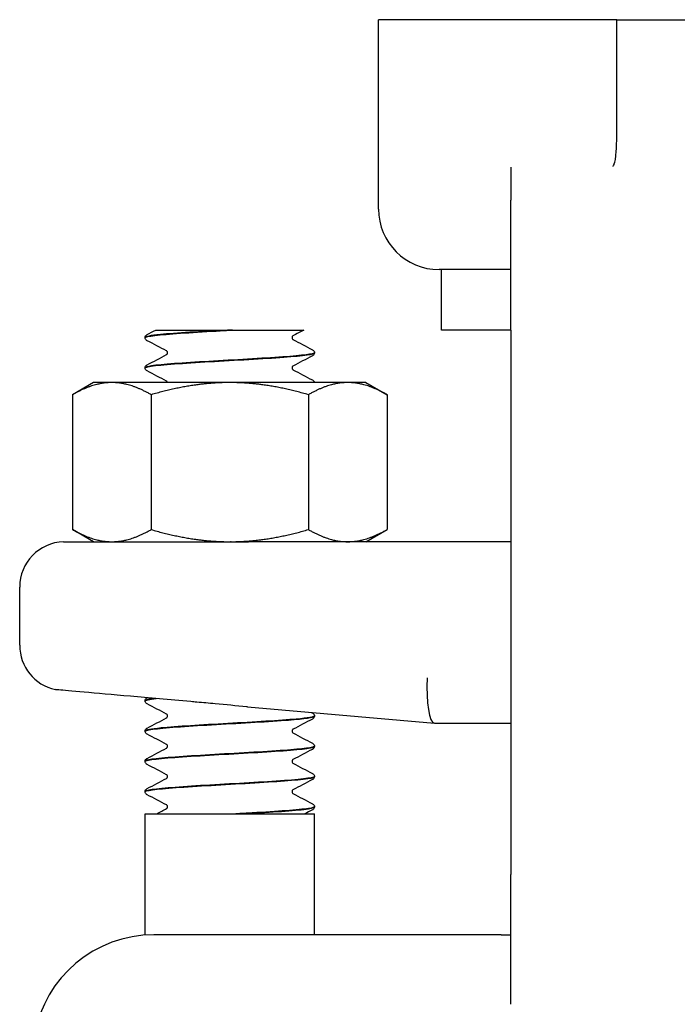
# Model space of a CAD drawing. Header units: inches. Extents: x 5 to 1128, y -85 to 748.
# Tile 526 of 656: x 754.46 to 755.82, y 299.53 to 301.56. Entities that reach past the tile are written whole.
import ezdxf

# ---------------------------------------------------------------- set-up
doc = ezdxf.new("R2010")
doc.units = ezdxf.units.IN
doc.header["$LTSCALE"] = 32
doc.header["$MEASUREMENT"] = 0
doc.layers.add('Visible (ANSI)', color=7, linetype='Continuous', lineweight=30)

msp = doc.modelspace()

# ---------------------------------------------------------------- linework, layer by layer
at = {"layer": 'Visible (ANSI)'}
for p, q in [((755.69107, 301.56267), (755.20472, 301.56267)), ((755.20472, 301.17117), (755.20472, 301.56267)), ((755.69722, 301.56267), (755.69107, 301.56267)), ((755.69722, 301.42871), (755.69722, 301.56267)), ((755.69722, 301.56267), (755.94722, 301.56267)), ((755.69722, 301.33622), (755.69722, 301.42871)), ((755.47847, 301.25785), (755.47847, 301.18976)), ((755.47847, 300.92117), (755.47847, 301.18976)), ((755.47847, 301.04617), (755.32972, 301.04617)), ((755.33472, 300.92117), (755.33472, 301.04617)), ((754.74422, 300.92117), (754.81132, 300.92117)), ((754.81132, 300.92117), (754.89225, 300.92117)), ((754.90316, 300.92117), (754.89225, 300.92117)), ((754.90316, 300.92117), (754.98394, 300.92117)), ((754.98394, 300.92117), (755.05033, 300.92117)), ((755.47847, 300.92117), (755.33472, 300.92117)), ((755.47847, 300.92117), (755.47847, 299.79617)), ((754.72222, 300.90519), (754.72222, 300.90581)), ((755.07222, 300.87391), (755.07222, 300.87453)), ((754.72222, 300.84263), (754.72222, 300.84325)), ((754.61572, 300.81267), (754.57218, 300.78753)), ((754.65344, 300.81267), (754.61572, 300.81267)), ((754.89722, 300.81267), (754.65344, 300.81267)), ((755.14101, 300.81267), (754.89722, 300.81267)), ((755.17872, 300.81267), (755.14101, 300.81267)), ((755.17872, 300.81267), (755.22227, 300.78753)), ((754.57218, 300.78753), (754.57218, 300.50881)), ((754.7347, 300.78753), (754.7347, 300.50881)), ((755.05975, 300.78753), (755.05975, 300.50881)), ((755.22227, 300.78753), (755.22227, 300.50881)), ((754.61572, 300.48367), (754.57218, 300.50881)), ((755.17872, 300.48367), (755.22227, 300.50881)), ((754.61572, 300.48367), (754.65344, 300.48367)), ((754.65344, 300.48367), (754.89722, 300.48367)), ((754.74473, 300.4835), (754.74506, 300.48367)), ((754.89722, 300.48367), (754.9356, 300.48367)), ((754.89996, 300.48367), (754.89861, 300.48359)), ((754.91013, 300.48363), (754.91085, 300.48367)), ((755.47847, 300.48367), (754.9356, 300.48367)), ((754.46297, 300.26958), (754.46297, 300.38992)), ((754.72643, 300.16109), (754.72656, 300.16116)), ((754.72222, 300.15444), (754.72222, 300.15506)), ((754.93364, 300.14249), (755.32006, 300.10868)), ((755.07222, 300.12316), (755.07222, 300.12378)), ((755.32023, 300.10867), (755.32006, 300.10868)), ((755.32023, 300.10867), (755.47847, 300.10867)), ((754.72222, 300.09188), (754.72222, 300.0925)), ((755.07222, 300.0606), (755.07222, 300.06122)), ((754.72222, 300.02932), (754.72222, 300.02994)), ((755.07222, 299.99803), (755.07222, 299.99866)), ((754.72222, 299.96675), (754.72222, 299.96737)), ((755.07222, 299.93547), (755.07222, 299.93609)), ((754.72222, 299.92117), (755.07222, 299.92117)), ((754.72222, 299.67053), (754.72222, 299.92117)), ((754.92066, 299.92117), (754.90981, 299.92117)), ((755.07222, 299.67117), (755.07222, 299.92117)), ((755.47847, 299.52758), (755.47847, 299.79617)), ((755.27331, 299.67117), (754.74004, 299.67117)), ((755.45813, 299.67117), (755.27331, 299.67117)), ((755.45813, 299.67117), (755.47847, 299.67117))]:
    msp.add_line(p, q, dxfattribs=at)
for centre, radius, start, end in [((755.32972, 301.17117), 0.125, 180, 270), ((754.55672, 300.38992), 0.09375, 91.88915, 180), ((754.55672, 300.26958), 0.09375, 180, 257.63495), ((754.74004, 299.42117), 0.25, 90, 250)]:
    msp.add_arc(centre, radius, start, end, dxfattribs=at)
msp.add_ellipse((755.32432, 300.20242), major_axis=(0.00409, 0.09375), ratio=0.2058405, start_param=1.5797833, end_param=3.1326057, dxfattribs=at)
for points, knots in [([(755.69142, 301.26319), (755.69166, 301.26364), (755.69184, 301.26409), (755.69357, 301.26851), (755.69499, 301.27679), (755.69686, 301.3039), (755.69722, 301.31925), (755.69722, 301.33622)], [0.01028684, 0.01028684, 0.01028684, 0.01028684, 0.01590204, 0.01590204, 0.08584187, 0.08584187, 0.15193376, 0.15193376, 0.15193376, 0.15193376]), ([(755.68941, 301.25953), (755.68944, 301.25958), (755.68946, 301.25962), (755.69015, 301.26081), (755.6908, 301.26199), (755.69142, 301.26319)], [-0.566346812, -0.566346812, -0.566346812, -0.566346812, -0.565454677, -0.565454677, -0.542430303, -0.542430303, -0.542430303, -0.542430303]), ([(754.72222, 300.90584), (754.72229, 300.90712), (754.72276, 300.90832), (754.72386, 300.90997), (754.72446, 300.91052), (754.7255, 300.91132), (754.72597, 300.9116), (754.72643, 300.91184)], [0, 0, 0, 0, 0.017960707, 0.017960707, 0.035135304, 0.035135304, 0.051182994, 0.051182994, 0.051182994, 0.051182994]), ([(754.89225, 300.92117), (754.83801, 300.91808), (754.78518, 300.91499), (754.754, 300.91191), (754.73348, 300.90988), (754.72266, 300.90784), (754.72249, 300.90581)], [0.0284489, 0.0284489, 0.0284489, 0.0284489, 0.9586618, 0.9586618, 0.9586618, 1.5707963, 1.5707963, 1.5707963, 1.5707963]), ([(754.72255, 300.90516), (754.7225, 300.90679), (754.72919, 300.90841), (754.74253, 300.91004), (754.76771, 300.9131), (754.81599, 300.91616), (754.86914, 300.91923), (754.88037, 300.91987), (754.89179, 300.92052), (754.90316, 300.92117)], [-7.8566906, -7.8566906, -7.8566906, -7.8566906, -7.3674505, -7.3674505, -7.3674505, -6.4443529, -6.4443529, -6.4443529, -6.2492664, -6.2492664, -6.2492664, -6.2492664]), ([(755.02768, 300.90928), (755.02762, 300.90924), (755.02745, 300.90913), (755.02694, 300.90859), (755.02663, 300.90821), (755.02609, 300.90707), (755.02589, 300.90629), (755.02589, 300.9055)], [0.008751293, 0.008751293, 0.008751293, 0.008751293, 0.024017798, 0.024017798, 0.03673453, 0.03673453, 0.049915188, 0.049915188, 0.049915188, 0.049915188]), ([(754.72643, 300.89916), (754.72572, 300.89953), (754.72496, 300.89999), (754.72371, 300.90127), (754.72327, 300.90183), (754.72254, 300.90329), (754.72227, 300.90421), (754.72222, 300.90516)], [0, 0, 0, 0, 0.024898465, 0.024898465, 0.037820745, 0.037820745, 0.051208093, 0.051208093, 0.051208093, 0.051208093]), ([(755.02589, 300.9055), (755.02589, 300.90429), (755.02639, 300.90317), (755.02718, 300.9021), (755.02747, 300.90188), (755.02768, 300.90173), (755.02771, 300.90171), (755.02771, 300.90171)], [0, 0, 0, 0, 0.02017106, 0.02017106, 0.036592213, 0.036592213, 0.045399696, 0.045399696, 0.045399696, 0.045399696]), ([(754.72244, 300.8426), (754.72231, 300.84347), (754.72417, 300.84435), (754.72811, 300.84522), (754.74242, 300.84838), (754.78393, 300.85155), (754.83604, 300.85471), (754.88698, 300.85781), (754.94675, 300.8609), (754.99239, 300.86399), (755.03781, 300.86707), (755.06814, 300.87015), (755.07182, 300.87323), (755.07209, 300.87346), (755.07222, 300.87368), (755.0722, 300.87391)], [-14.139876, -14.139876, -14.139876, -14.139876, -13.877024, -13.877024, -13.877024, -12.9235543, -12.9235543, -12.9235543, -11.9914333, -11.9914333, -11.9914333, -11.0635915, -11.0635915, -11.0635915, -10.9955743, -10.9955743, -10.9955743, -10.9955743]), ([(755.07222, 300.87456), (755.07226, 300.87158), (755.04764, 300.86861), (755.00691, 300.86564), (754.9647, 300.86255), (754.90619, 300.85947), (754.85372, 300.85639), (754.80127, 300.85331), (754.75609, 300.85023), (754.73545, 300.84714), (754.72674, 300.84585), (754.72248, 300.84455), (754.72254, 300.84325)], [4.70968, 4.70968, 4.70968, 4.70968, 5.6057508, 5.6057508, 5.6057508, 6.5343927, 6.5343927, 6.5343927, 7.4627822, 7.4627822, 7.4627822, 7.8539816, 7.8539816, 7.8539816, 7.8539816]), ([(754.76856, 300.87422), (754.76856, 300.87543), (754.76806, 300.87655), (754.76727, 300.87762), (754.76698, 300.87784), (754.76677, 300.87799), (754.76674, 300.87801), (754.76674, 300.87801)], [0, 0, 0, 0, 0.02017106, 0.02017106, 0.036592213, 0.036592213, 0.045399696, 0.045399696, 0.045399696, 0.045399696]), ([(754.76676, 300.87045), (754.76683, 300.87048), (754.767, 300.8706), (754.76751, 300.87113), (754.76782, 300.87152), (754.76836, 300.87265), (754.76856, 300.87343), (754.76856, 300.87422)], [0.008751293, 0.008751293, 0.008751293, 0.008751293, 0.024017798, 0.024017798, 0.03673453, 0.03673453, 0.049915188, 0.049915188, 0.049915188, 0.049915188]), ([(755.06802, 300.88056), (755.06873, 300.88019), (755.06949, 300.87974), (755.07073, 300.87845), (755.07118, 300.87789), (755.07191, 300.87643), (755.07218, 300.87551), (755.07222, 300.87456)], [0, 0, 0, 0, 0.024898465, 0.024898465, 0.037820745, 0.037820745, 0.051208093, 0.051208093, 0.051208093, 0.051208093]), ([(755.07222, 300.87388), (755.07216, 300.87261), (755.07169, 300.87141), (755.07058, 300.86975), (755.06999, 300.8692), (755.06895, 300.8684), (755.06848, 300.86812), (755.06802, 300.86788)], [0, 0, 0, 0, 0.017960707, 0.017960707, 0.035135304, 0.035135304, 0.051182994, 0.051182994, 0.051182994, 0.051182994]), ([(754.72222, 300.84328), (754.72229, 300.84455), (754.72276, 300.84575), (754.72386, 300.84741), (754.72446, 300.84796), (754.7255, 300.84876), (754.72597, 300.84904), (754.72643, 300.84928)], [0, 0, 0, 0, 0.017960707, 0.017960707, 0.035135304, 0.035135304, 0.051182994, 0.051182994, 0.051182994, 0.051182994]), ([(754.72643, 300.8366), (754.72572, 300.83697), (754.72496, 300.83742), (754.72371, 300.83871), (754.72327, 300.83927), (754.72254, 300.84073), (754.72227, 300.84165), (754.72222, 300.8426)], [0, 0, 0, 0, 0.024898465, 0.024898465, 0.037820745, 0.037820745, 0.051208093, 0.051208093, 0.051208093, 0.051208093]), ([(755.02768, 300.84671), (755.02762, 300.84668), (755.02745, 300.84656), (755.02694, 300.84603), (755.02663, 300.84564), (755.02609, 300.84451), (755.02589, 300.84373), (755.02589, 300.84294)], [0.008751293, 0.008751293, 0.008751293, 0.008751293, 0.024017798, 0.024017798, 0.03673453, 0.03673453, 0.049915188, 0.049915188, 0.049915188, 0.049915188]), ([(755.02589, 300.84294), (755.02589, 300.84173), (755.02639, 300.84061), (755.02718, 300.83954), (755.02747, 300.83932), (755.02768, 300.83917), (755.02771, 300.83915), (755.02771, 300.83915)], [0, 0, 0, 0, 0.02017106, 0.02017106, 0.036592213, 0.036592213, 0.045399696, 0.045399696, 0.045399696, 0.045399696]), ([(754.76845, 300.81267), (754.76828, 300.81347), (754.76793, 300.81416), (754.76727, 300.81506), (754.76698, 300.81528), (754.76677, 300.81543), (754.76674, 300.81545), (754.76674, 300.81545)], [0.005813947, 0.005813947, 0.005813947, 0.005813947, 0.02017106, 0.02017106, 0.036592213, 0.036592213, 0.045399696, 0.045399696, 0.045399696, 0.045399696]), ([(755.06802, 300.818), (755.06873, 300.81763), (755.06949, 300.81717), (755.07073, 300.81589), (755.07118, 300.81533), (755.07182, 300.81405), (755.07204, 300.81338), (755.07215, 300.81267)], [0, 0, 0, 0, 0.024898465, 0.024898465, 0.037820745, 0.037820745, 0.048012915, 0.048012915, 0.048012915, 0.048012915]), ([(754.55363, 300.48362), (754.55363, 300.48362), (754.55479, 300.48362), (754.56247, 300.48361), (754.57399, 300.48361), (754.61158, 300.48359), (754.63957, 300.48357), (754.6973, 300.48353), (754.72362, 300.48351), (754.77547, 300.48348), (754.80022, 300.48346), (754.82568, 300.48345)], [1.2366721, 1.2366721, 1.2366721, 1.2366721, 1.3621369, 1.3621369, 1.6526244, 1.6526244, 1.9961754, 1.9961754, 2.2345824, 2.2345824, 2.4334495, 2.4334495, 2.4334495, 2.4334495]), ([(754.82568, 300.48345), (754.82847, 300.48345), (754.83127, 300.48345), (754.84373, 300.48345), (754.85343, 300.48346), (754.87822, 300.48352), (754.89333, 300.48358), (754.91686, 300.48365), (754.92524, 300.48367), (754.93429, 300.48367), (754.93495, 300.48367), (754.9356, 300.48367)], [0.04807073, 0.04807073, 0.04807073, 0.04807073, 0.06985523, 0.06985523, 0.14510353, 0.14510353, 0.26153365, 0.26153365, 0.32575457, 0.32575457, 0.3307654, 0.3307654, 0.3307654, 0.3307654]), ([(754.81698, 300.15316), (754.77237, 300.1571), (754.72992, 300.16086), (754.65424, 300.16757), (754.6217, 300.17045), (754.57094, 300.17496), (754.55315, 300.17654), (754.53908, 300.17778), (754.53665, 300.178), (754.53665, 300.178)], [0, 0, 0, 0, 0.3480138, 0.3480138, 0.6950932, 0.6950932, 1.0409541, 1.0409541, 1.2230225, 1.2230225, 1.2230225, 1.2230225]), ([(754.72222, 300.15509), (754.72229, 300.15637), (754.72276, 300.15757), (754.72386, 300.15922), (754.72446, 300.15977), (754.7255, 300.16057), (754.72597, 300.16085), (754.72643, 300.16109)], [0, 0, 0, 0, 0.017960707, 0.017960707, 0.035135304, 0.035135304, 0.051182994, 0.051182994, 0.051182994, 0.051182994]), ([(754.72643, 300.14841), (754.72572, 300.14878), (754.72496, 300.14924), (754.72371, 300.15052), (754.72327, 300.15108), (754.72254, 300.15254), (754.72227, 300.15346), (754.72222, 300.15441)], [0, 0, 0, 0, 0.024898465, 0.024898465, 0.037820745, 0.037820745, 0.051208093, 0.051208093, 0.051208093, 0.051208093]), ([(754.93364, 300.14249), (754.93308, 300.14254), (754.93252, 300.14259), (754.91034, 300.14454), (754.88879, 300.14658), (754.85445, 300.14977), (754.84165, 300.15095), (754.82491, 300.15245), (754.82094, 300.15281), (754.81698, 300.15316)], [-0.00429657, -0.00429657, -0.00429657, -0.00429657, 0, 0, 0.16568567, 0.16568567, 0.26480212, 0.26480212, 0.29565933, 0.29565933, 0.29565933, 0.29565933]), ([(755.07202, 300.12381), (755.0719, 300.12158), (755.05882, 300.11935), (755.03454, 300.11712), (755.0011, 300.11405), (754.94721, 300.11099), (754.89329, 300.10792), (754.83941, 300.10485), (754.78676, 300.10178), (754.75525, 300.09872), (754.73395, 300.09665), (754.72265, 300.09457), (754.72247, 300.0925)], [80.1079037, 80.1079037, 80.1079037, 80.1079037, 80.7792692, 80.7792692, 80.7792692, 81.7038978, 81.7038978, 81.7038978, 82.6277161, 82.6277161, 82.6277161, 83.2522053, 83.2522053, 83.2522053, 83.2522053]), ([(754.72255, 300.09185), (754.7225, 300.09347), (754.72918, 300.0951), (754.74251, 300.09672), (754.76775, 300.09979), (754.81622, 300.10286), (754.86953, 300.10594), (754.92283, 300.10901), (754.97972, 300.11208), (755.0186, 300.11515), (755.0524, 300.11782), (755.07191, 300.12049), (755.07216, 300.12316)], [-89.5380996, -89.5380996, -89.5380996, -89.5380996, -89.0490707, -89.0490707, -89.0490707, -88.1235008, -88.1235008, -88.1235008, -87.1981489, -87.1981489, -87.1981489, -86.393798, -86.393798, -86.393798, -86.393798]), ([(754.76856, 300.12347), (754.76856, 300.12468), (754.76806, 300.1258), (754.76727, 300.12687), (754.76698, 300.12709), (754.76677, 300.12724), (754.76674, 300.12726), (754.76674, 300.12726)], [0, 0, 0, 0, 0.02017106, 0.02017106, 0.036592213, 0.036592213, 0.045399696, 0.045399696, 0.045399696, 0.045399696]), ([(754.76676, 300.1197), (754.76683, 300.11973), (754.767, 300.11985), (754.76751, 300.12038), (754.76782, 300.12077), (754.76836, 300.1219), (754.76856, 300.12268), (754.76856, 300.12347)], [0.008751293, 0.008751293, 0.008751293, 0.008751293, 0.024017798, 0.024017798, 0.03673453, 0.03673453, 0.049915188, 0.049915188, 0.049915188, 0.049915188]), ([(755.06802, 300.12981), (755.06873, 300.12944), (755.06949, 300.12899), (755.07073, 300.1277), (755.07118, 300.12714), (755.07191, 300.12568), (755.07218, 300.12476), (755.07222, 300.12381)], [0, 0, 0, 0, 0.024898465, 0.024898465, 0.037820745, 0.037820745, 0.051208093, 0.051208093, 0.051208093, 0.051208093]), ([(755.07222, 300.12313), (755.07216, 300.12186), (755.07169, 300.12066), (755.07058, 300.119), (755.06999, 300.11845), (755.06895, 300.11765), (755.06848, 300.11737), (755.06802, 300.11713)], [0, 0, 0, 0, 0.017960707, 0.017960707, 0.035135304, 0.035135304, 0.051182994, 0.051182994, 0.051182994, 0.051182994]), ([(754.72222, 300.09253), (754.72229, 300.0938), (754.72276, 300.095), (754.72386, 300.09666), (754.72446, 300.09721), (754.7255, 300.09801), (754.72597, 300.09829), (754.72643, 300.09853)], [0, 0, 0, 0, 0.017960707, 0.017960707, 0.035135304, 0.035135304, 0.051182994, 0.051182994, 0.051182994, 0.051182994]), ([(755.02768, 300.09596), (755.02762, 300.09593), (755.02745, 300.09581), (755.02694, 300.09528), (755.02663, 300.09489), (755.02609, 300.09376), (755.02589, 300.09298), (755.02589, 300.09219)], [0.008751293, 0.008751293, 0.008751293, 0.008751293, 0.024017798, 0.024017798, 0.03673453, 0.03673453, 0.049915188, 0.049915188, 0.049915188, 0.049915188]), ([(754.72643, 300.08585), (754.72572, 300.08622), (754.72496, 300.08667), (754.72371, 300.08796), (754.72327, 300.08852), (754.72254, 300.08998), (754.72227, 300.0909), (754.72222, 300.09185)], [0, 0, 0, 0, 0.024898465, 0.024898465, 0.037820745, 0.037820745, 0.051208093, 0.051208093, 0.051208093, 0.051208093]), ([(755.02589, 300.09219), (755.02589, 300.09098), (755.02639, 300.08986), (755.02718, 300.08879), (755.02747, 300.08857), (755.02768, 300.08842), (755.02771, 300.0884), (755.02771, 300.0884)], [0, 0, 0, 0, 0.02017106, 0.02017106, 0.036592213, 0.036592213, 0.045399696, 0.045399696, 0.045399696, 0.045399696]), ([(754.72246, 300.02929), (754.72233, 300.03024), (754.72455, 300.03119), (754.72924, 300.03215), (754.74441, 300.03522), (754.78504, 300.0383), (754.83567, 300.04138), (754.88629, 300.04445), (754.9457, 300.04753), (754.99129, 300.05061), (755.03688, 300.05368), (755.06757, 300.05676), (755.07171, 300.05983), (755.07205, 300.06009), (755.07221, 300.06034), (755.0722, 300.0606)], [-95.8212849, -95.8212849, -95.8212849, -95.8212849, -95.5343789, -95.5343789, -95.5343789, -94.6072107, -94.6072107, -94.6072107, -93.6802788, -93.6802788, -93.6802788, -92.7535806, -92.7535806, -92.7535806, -92.6769833, -92.6769833, -92.6769833, -92.6769833]), ([(755.07221, 300.06125), (755.07219, 300.05833), (755.04861, 300.05541), (755.00919, 300.05249), (754.96742, 300.0494), (754.90888, 300.04631), (754.85606, 300.04321), (754.80336, 300.04013), (754.7576, 300.03704), (754.7363, 300.03396), (754.72704, 300.03262), (754.7225, 300.03128), (754.72255, 300.02994)], [86.391089, 86.391089, 86.391089, 86.391089, 87.270336, 87.270336, 87.270336, 88.2020629, 88.2020629, 88.2020629, 89.131595, 89.131595, 89.131595, 89.5353906, 89.5353906, 89.5353906, 89.5353906]), ([(754.76856, 300.06091), (754.76856, 300.06211), (754.76806, 300.06324), (754.76727, 300.06431), (754.76698, 300.06453), (754.76677, 300.06468), (754.76674, 300.0647), (754.76674, 300.0647)], [0, 0, 0, 0, 0.02017106, 0.02017106, 0.036592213, 0.036592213, 0.045399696, 0.045399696, 0.045399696, 0.045399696]), ([(754.76676, 300.05713), (754.76683, 300.05717), (754.767, 300.05728), (754.76751, 300.05782), (754.76782, 300.0582), (754.76836, 300.05934), (754.76856, 300.06012), (754.76856, 300.06091)], [0.008751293, 0.008751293, 0.008751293, 0.008751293, 0.024017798, 0.024017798, 0.03673453, 0.03673453, 0.049915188, 0.049915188, 0.049915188, 0.049915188]), ([(755.06802, 300.06725), (755.06873, 300.06688), (755.06949, 300.06642), (755.07073, 300.06514), (755.07118, 300.06458), (755.07191, 300.06312), (755.07218, 300.0622), (755.07222, 300.06125)], [0, 0, 0, 0, 0.024898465, 0.024898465, 0.037820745, 0.037820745, 0.051208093, 0.051208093, 0.051208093, 0.051208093]), ([(755.07222, 300.06057), (755.07216, 300.05929), (755.07169, 300.05809), (755.07058, 300.05644), (755.06999, 300.05589), (755.06895, 300.05509), (755.06848, 300.05481), (755.06802, 300.05456)], [0, 0, 0, 0, 0.017960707, 0.017960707, 0.035135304, 0.035135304, 0.051182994, 0.051182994, 0.051182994, 0.051182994]), ([(754.72222, 300.02996), (754.72229, 300.03124), (754.72276, 300.03244), (754.72386, 300.0341), (754.72446, 300.03465), (754.7255, 300.03545), (754.72597, 300.03573), (754.72643, 300.03597)], [0, 0, 0, 0, 0.017960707, 0.017960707, 0.035135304, 0.035135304, 0.051182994, 0.051182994, 0.051182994, 0.051182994]), ([(754.72643, 300.02328), (754.72572, 300.02366), (754.72496, 300.02411), (754.72371, 300.0254), (754.72327, 300.02596), (754.72254, 300.02742), (754.72227, 300.02834), (754.72222, 300.02929)], [0, 0, 0, 0, 0.024898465, 0.024898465, 0.037820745, 0.037820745, 0.051208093, 0.051208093, 0.051208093, 0.051208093]), ([(755.02768, 300.0334), (755.02762, 300.03336), (755.02745, 300.03325), (755.02694, 300.03272), (755.02663, 300.03233), (755.02609, 300.03119), (755.02589, 300.03042), (755.02589, 300.02963)], [0.008751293, 0.008751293, 0.008751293, 0.008751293, 0.024017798, 0.024017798, 0.03673453, 0.03673453, 0.049915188, 0.049915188, 0.049915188, 0.049915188]), ([(755.02589, 300.02963), (755.02589, 300.02842), (755.02639, 300.0273), (755.02718, 300.02622), (755.02747, 300.02601), (755.02768, 300.02586), (755.02771, 300.02584), (755.02771, 300.02584)], [0, 0, 0, 0, 0.02017106, 0.02017106, 0.036592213, 0.036592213, 0.045399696, 0.045399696, 0.045399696, 0.045399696]), ([(754.72225, 299.96673), (754.72222, 299.96697), (754.72236, 299.96721), (754.72266, 299.96745), (754.72647, 299.97054), (754.75699, 299.97362), (754.80256, 299.9767), (754.84812, 299.97979), (754.90765, 299.98287), (754.9584, 299.98595), (755.00914, 299.98903), (755.04991, 299.99211), (755.06515, 299.99519), (755.06983, 299.99614), (755.07207, 299.99709), (755.07199, 299.99803)], [-102.1044703, -102.1044703, -102.1044703, -102.1044703, -102.0313957, -102.0313957, -102.0313957, -101.1024988, -101.1024988, -101.1024988, -100.173857, -100.173857, -100.173857, -99.2454675, -99.2454675, -99.2454675, -98.9601686, -98.9601686, -98.9601686, -98.9601686]), ([(755.07212, 299.99868), (755.0722, 299.99816), (755.07155, 299.99764), (755.07015, 299.99712), (755.0616, 299.99396), (755.02516, 299.99079), (754.9754, 299.98763), (754.92675, 299.98453), (754.86662, 299.98144), (754.81812, 299.97834), (754.76984, 299.97527), (754.73423, 299.97219), (754.72486, 299.96911), (754.72311, 299.96853), (754.72228, 299.96795), (754.72234, 299.96737)], [92.6742743, 92.6742743, 92.6742743, 92.6742743, 92.8312256, 92.8312256, 92.8312256, 93.7846953, 93.7846953, 93.7846953, 94.7168163, 94.7168163, 94.7168163, 95.6446581, 95.6446581, 95.6446581, 95.8185759, 95.8185759, 95.8185759, 95.8185759]), ([(754.76856, 299.99835), (754.76856, 299.99955), (754.76806, 300.00067), (754.76727, 300.00175), (754.76698, 300.00196), (754.76677, 300.00211), (754.76674, 300.00213), (754.76674, 300.00213)], [0, 0, 0, 0, 0.02017106, 0.02017106, 0.036592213, 0.036592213, 0.045399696, 0.045399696, 0.045399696, 0.045399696]), ([(754.76676, 299.99457), (754.76683, 299.99461), (754.767, 299.99472), (754.76751, 299.99526), (754.76782, 299.99564), (754.76836, 299.99678), (754.76856, 299.99756), (754.76856, 299.99835)], [0.008751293, 0.008751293, 0.008751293, 0.008751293, 0.024017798, 0.024017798, 0.03673453, 0.03673453, 0.049915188, 0.049915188, 0.049915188, 0.049915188]), ([(755.06802, 300.00469), (755.06873, 300.00431), (755.06949, 300.00386), (755.07073, 300.00258), (755.07118, 300.00201), (755.07191, 300.00056), (755.07218, 299.99963), (755.07222, 299.99868)], [0, 0, 0, 0, 0.024898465, 0.024898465, 0.037820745, 0.037820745, 0.051208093, 0.051208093, 0.051208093, 0.051208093]), ([(755.07222, 299.99801), (755.07216, 299.99673), (755.07169, 299.99553), (755.07058, 299.99387), (755.06999, 299.99333), (755.06895, 299.99252), (755.06848, 299.99224), (755.06802, 299.992)], [0, 0, 0, 0, 0.017960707, 0.017960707, 0.035135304, 0.035135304, 0.051182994, 0.051182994, 0.051182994, 0.051182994]), ([(754.72222, 299.9674), (754.72229, 299.96868), (754.72276, 299.96988), (754.72386, 299.97154), (754.72446, 299.97208), (754.7255, 299.97289), (754.72597, 299.97317), (754.72643, 299.97341)], [0, 0, 0, 0, 0.017960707, 0.017960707, 0.035135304, 0.035135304, 0.051182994, 0.051182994, 0.051182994, 0.051182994]), ([(754.72643, 299.96072), (754.72572, 299.96109), (754.72496, 299.96155), (754.72371, 299.96283), (754.72327, 299.9634), (754.72254, 299.96485), (754.72227, 299.96578), (754.72222, 299.96673)], [0, 0, 0, 0, 0.024898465, 0.024898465, 0.037820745, 0.037820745, 0.051208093, 0.051208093, 0.051208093, 0.051208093]), ([(755.02768, 299.97084), (755.02762, 299.9708), (755.02745, 299.97069), (755.02694, 299.97015), (755.02663, 299.96977), (755.02609, 299.96863), (755.02589, 299.96785), (755.02589, 299.96706)], [0.008751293, 0.008751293, 0.008751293, 0.008751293, 0.024017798, 0.024017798, 0.03673453, 0.03673453, 0.049915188, 0.049915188, 0.049915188, 0.049915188]), ([(755.02589, 299.96706), (755.02589, 299.96586), (755.02639, 299.96474), (755.02718, 299.96366), (755.02747, 299.96345), (755.02768, 299.9633), (755.02771, 299.96328), (755.02771, 299.96328)], [0, 0, 0, 0, 0.02017106, 0.02017106, 0.036592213, 0.036592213, 0.045399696, 0.045399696, 0.045399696, 0.045399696]), ([(754.76856, 299.93578), (754.76856, 299.93699), (754.76806, 299.93811), (754.76727, 299.93919), (754.76698, 299.9394), (754.76677, 299.93955), (754.76674, 299.93957), (754.76674, 299.93957)], [0, 0, 0, 0, 0.02017106, 0.02017106, 0.036592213, 0.036592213, 0.045399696, 0.045399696, 0.045399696, 0.045399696]), ([(754.76676, 299.93201), (754.76683, 299.93204), (754.767, 299.93216), (754.76751, 299.93269), (754.76782, 299.93308), (754.76836, 299.93422), (754.76856, 299.93499), (754.76856, 299.93578)], [0.008751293, 0.008751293, 0.008751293, 0.008751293, 0.024017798, 0.024017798, 0.03673453, 0.03673453, 0.049915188, 0.049915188, 0.049915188, 0.049915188]), ([(755.07192, 299.93612), (755.07204, 299.93485), (755.06801, 299.93358), (755.0597, 299.9323), (755.03969, 299.92924), (754.99535, 299.92618), (754.94341, 299.92311), (754.93243, 299.92246), (754.92116, 299.92182), (754.90981, 299.92117)], [98.9574596, 98.9574596, 98.9574596, 98.9574596, 99.3407992, 99.3407992, 99.3407992, 100.2638967, 100.2638967, 100.2638967, 100.4589833, 100.4589833, 100.4589833, 100.4589833]), ([(754.92066, 299.92117), (754.97444, 299.92426), (755.02396, 299.92734), (755.05028, 299.93043), (755.06459, 299.93211), (755.07185, 299.93379), (755.07189, 299.93547)], [-106.6798007, -106.6798007, -106.6798007, -106.6798007, -105.7495879, -105.7495879, -105.7495879, -105.2433539, -105.2433539, -105.2433539, -105.2433539]), ([(755.06802, 299.94213), (755.06873, 299.94175), (755.06949, 299.9413), (755.07073, 299.94001), (755.07118, 299.93945), (755.07191, 299.93799), (755.07218, 299.93707), (755.07222, 299.93612)], [0, 0, 0, 0, 0.024898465, 0.024898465, 0.037820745, 0.037820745, 0.051208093, 0.051208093, 0.051208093, 0.051208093]), ([(755.07222, 299.93545), (755.07216, 299.93417), (755.07169, 299.93297), (755.07058, 299.93131), (755.06999, 299.93076), (755.06895, 299.92996), (755.06848, 299.92968), (755.06802, 299.92944)], [0, 0, 0, 0, 0.017960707, 0.017960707, 0.035135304, 0.035135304, 0.051182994, 0.051182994, 0.051182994, 0.051182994])]:
    msp.add_open_spline(points, degree=3, knots=knots, dxfattribs=at)
for points in [[(754.72643, 300.91184), (754.73236, 300.91495), (754.73829, 300.91806), (754.74422, 300.92117)], [(755.05033, 300.92117), (755.04278, 300.91721), (755.03523, 300.91324), (755.02768, 300.90928)], [(754.76675, 300.878), (754.75332, 300.88507), (754.73988, 300.89212), (754.72643, 300.89916)], [(755.0277, 300.90172), (755.04113, 300.89465), (755.05457, 300.8876), (755.06802, 300.88056)], [(754.72643, 300.84928), (754.73988, 300.85633), (754.75333, 300.86338), (754.76676, 300.87045)], [(755.06802, 300.86788), (755.05457, 300.86083), (755.04112, 300.85378), (755.02768, 300.84671)], [(754.76675, 300.81544), (754.75332, 300.82251), (754.73988, 300.82955), (754.72643, 300.8366)], [(755.0277, 300.83916), (755.04113, 300.83209), (755.05457, 300.82504), (755.06802, 300.818)], [(754.74205, 300.15981), (754.72936, 300.15823), (754.72241, 300.15665), (754.72227, 300.15506)], [(754.72242, 300.15441), (754.72251, 300.15613), (754.73027, 300.15784), (754.74486, 300.15955)], [(754.76675, 300.12725), (754.75332, 300.13432), (754.73988, 300.14137), (754.72643, 300.14841)], [(754.72643, 300.09853), (754.73988, 300.10558), (754.75333, 300.11263), (754.76676, 300.1197)], [(755.06802, 300.11713), (755.05457, 300.11008), (755.04112, 300.10303), (755.02768, 300.09596)], [(755.0659, 300.13092), (755.06661, 300.13055), (755.06731, 300.13018), (755.06802, 300.12981)], [(754.76675, 300.06469), (754.75332, 300.07176), (754.73988, 300.0788), (754.72643, 300.08585)], [(755.0277, 300.08841), (755.04113, 300.08134), (755.05457, 300.07429), (755.06802, 300.06725)], [(754.72643, 300.03597), (754.73988, 300.04301), (754.75333, 300.05007), (754.76676, 300.05713)], [(755.06802, 300.05456), (755.05457, 300.04752), (755.04112, 300.04047), (755.02768, 300.0334)], [(754.76675, 300.00213), (754.75332, 300.00919), (754.73988, 300.01624), (754.72643, 300.02328)], [(755.0277, 300.02584), (755.04113, 300.01878), (755.05457, 300.01173), (755.06802, 300.00469)], [(754.72643, 299.97341), (754.73988, 299.98045), (754.75333, 299.9875), (754.76676, 299.99457)], [(755.06802, 299.992), (755.05457, 299.98496), (755.04112, 299.97791), (755.02768, 299.97084)], [(754.76675, 299.93957), (754.75332, 299.94663), (754.73988, 299.95368), (754.72643, 299.96072)], [(755.0277, 299.96328), (755.04113, 299.95622), (755.05457, 299.94917), (755.06802, 299.94213)], [(754.74613, 299.92117), (754.75301, 299.92478), (754.75989, 299.92839), (754.76676, 299.93201)], [(755.06802, 299.92944), (755.06276, 299.92668), (755.0575, 299.92393), (755.05224, 299.92117)]]:
    msp.add_open_spline(points, degree=3, dxfattribs=at)
for points in [[(754.65344, 300.81267), (754.61572, 300.81267), (754.57218, 300.78753)], [(754.7347, 300.78753), (754.69115, 300.81267), (754.65344, 300.81267)], [(754.89722, 300.81267), (754.8218, 300.81267), (754.7347, 300.78753)], [(755.05975, 300.78753), (754.97265, 300.81267), (754.89722, 300.81267)], [(755.14101, 300.81267), (755.1033, 300.81267), (755.05975, 300.78753)], [(755.22227, 300.78753), (755.17872, 300.81267), (755.14101, 300.81267)], [(754.57218, 300.50881), (754.61572, 300.48367), (754.65344, 300.48367)], [(754.65344, 300.48367), (754.69115, 300.48367), (754.7347, 300.50881)], [(754.7347, 300.50881), (754.8218, 300.48367), (754.89722, 300.48367)], [(754.89722, 300.48367), (754.97265, 300.48367), (755.05975, 300.50881)], [(755.05975, 300.50881), (755.1033, 300.48367), (755.14101, 300.48367)], [(755.14101, 300.48367), (755.17872, 300.48367), (755.22227, 300.50881)]]:
    msp.add_rational_spline(points, [1, 1.0379548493, 1], degree=2, dxfattribs=at)

doc.saveas('drawing.dxf')
